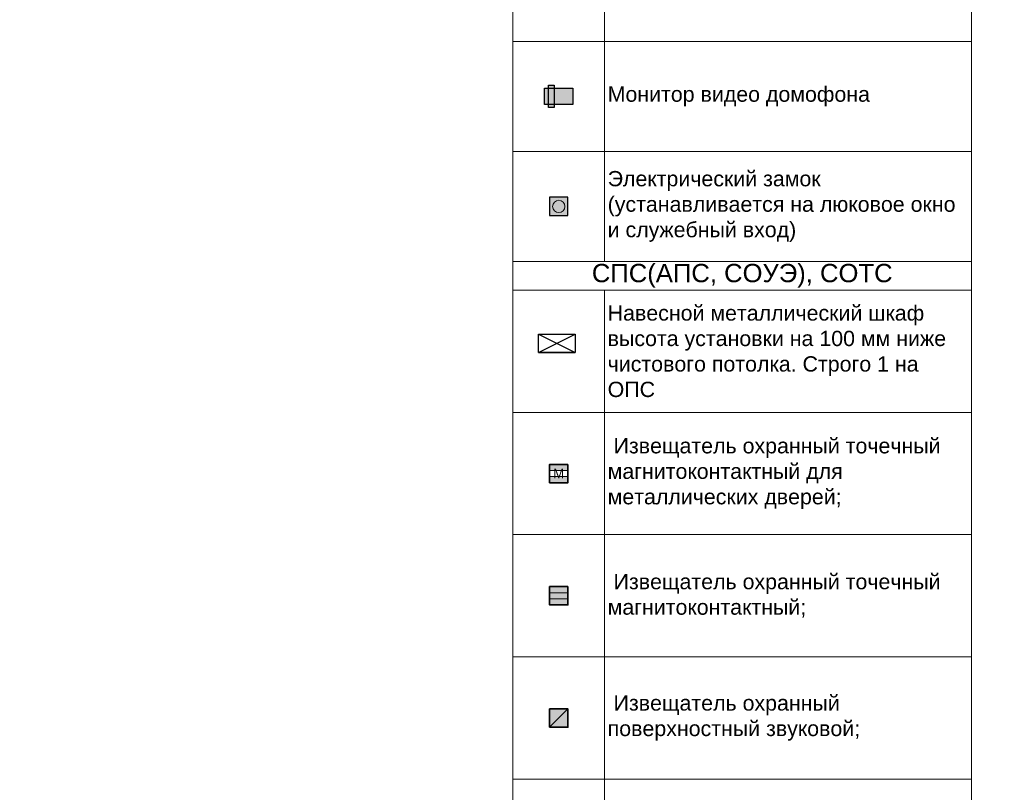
# Model space of a CAD drawing. Header units: millimetres. Extents: x -692150 to 2662533, y -95416 to 65084.
# Tile 441 of 656: x -87425 to -71326, y 20312 to 32953. Entities that reach past the tile are written whole.
import ezdxf
from ezdxf import colors
from ezdxf.entities.mleader import LeaderData, LeaderLine
from ezdxf.enums import TextEntityAlignment as Align
from ezdxf.math import Vec2, Vec3

# ---------------------------------------------------------------- set-up
doc = ezdxf.new("R2010")
doc.units = ezdxf.units.MM
doc.set_wipeout_variables(frame=1)
doc.layers.get('Defpoints').update_dxf_attribs({"color": 30})
doc.layers.add('17_АР_Текст', color=250, linetype='Continuous', lineweight=0)
doc.layers.add('СОТС', color=250, linetype='Continuous', lineweight=0)
doc.layers.add('АПС', color=7, linetype='Continuous')
doc.styles.add('_ТЕКСТОВЫЙ', font='arial.ttf', dxfattribs={"width": 0.8})
doc.styles.add('HVAC_AEP', font='arial.ttf')
doc.styles.get("Standard").update_dxf_attribs({"font": 'arial.ttf'})

# ---------------------------------------------------------------- blocks, each defined once
blk = doc.blocks.new('_Dot')
at = {"color": 0, "linetype": 'ByBlock', "lineweight": -2}
blk.add_line((-0.5, 0), (-1, 0), dxfattribs=at)
at = {"color": 0, "linetype": 'ByBlock', "const_width": 0.5}
blk.add_lwpolyline([(-0.25, 0, 1), (0.25, 0, 1)], format="xyb", close=True, dxfattribs=at)
blk = doc.blocks.new('A$C07776EAD')
at = {"true_color": 0xadddf7}
h = blk.add_hatch(color=141, dxfattribs=at)
h.dxf.hatch_style = 1
h.paths.add_polyline_path([(-464, 264), (0, 264), (0, 0), (-464, 0)])
h = blk.add_hatch(color=141, dxfattribs=at)
h.dxf.hatch_style = 1
h.paths.add_polyline_path([(-397, 314), (-305, 314), (-305, -52), (-397, -52)])
at = {"layer": 'АПС', "color": 152, "true_color": 0x2776bb}
for points in [[(-464, 264), (0, 264), (0, 0), (-464, 0)], [(-397, 314), (-305, 314), (-305, -52), (-397, -52)]]:
    blk.add_lwpolyline(points, close=True, dxfattribs=at)
blk = doc.blocks.new('A$C039304F4')
at = {"true_color": 0x1f42c1}
h = blk.add_hatch(color=162, dxfattribs=at)
h.dxf.hatch_style = 1
h.paths.add_polyline_path([(-300, 0), (0, 0), (0, 300), (-300, 300)])
h.paths.add_polyline_path([(-49, 150, -1), (-251, 150, -1)], flags=16)
at = {"lineweight": 0, "true_color": 0xed1f24}
h = blk.add_hatch(color=240, dxfattribs=at)
h.dxf.hatch_style = 1
edge = h.paths.add_edge_path()
edge.add_arc((-150, 150), 101, 0, 360)
at = {"color": 162, "true_color": 0x1f42c1}
blk.add_lwpolyline([(-300, 0), (0, 0), (0, 300), (-300, 300)], close=True, dxfattribs=at)
at = {"color": 240, "lineweight": 0, "true_color": 0xed1f24}
blk.add_circle((-150, 150), 101, dxfattribs=at)
blk = doc.blocks.new('A$C405C0DB7')
at = {"color": 114, "lineweight": 35, "true_color": 0x139b48}
blk.add_wipeout([(-300, -100), (-300, -200), (0, -200), (0, -100)], dxfattribs=at)
at = {"lineweight": 5, "true_color": 0x139b48}
h = blk.add_hatch(color=114, dxfattribs=at)
h.dxf.hatch_style = 1
h.paths.add_polyline_path([(0, 0), (-300, 0), (-300, -100), (0, -100)])
h = blk.add_hatch(color=114, dxfattribs=at)
h.dxf.hatch_style = 1
h.paths.add_polyline_path([(0, -200), (-300, -200), (-300, -300), (0, -300)])
at = {"color": 6, "lineweight": 0}
for p, q in [((-300, -100), (0, -100)), ((-300, -200), (0, -200))]:
    blk.add_line(p, q, dxfattribs=at)
at = {"color": 114, "lineweight": 0, "true_color": 0x139b48}
for p, q in [((-300, -100), (0, -100)), ((-300, -200), (0, -200))]:
    blk.add_line(p, q, dxfattribs=at)
at = {"color": 114, "lineweight": 35, "true_color": 0x139b48}
blk.add_lwpolyline([(0, 0), (-300, 0), (-300, -300), (0, -300)], close=True, dxfattribs=at)
blk.add_text('М', height=154).set_placement((-150, -150), align=Align.MIDDLE_CENTER)
blk = doc.blocks.new('A$C17E05CC0')
at = {"lineweight": 5, "true_color": 0xe609f6}
h = blk.add_hatch(color=6, dxfattribs=at)
h.dxf.hatch_style = 1
h.paths.add_polyline_path([(0, 0), (-300, 0), (-300, -100), (0, -100)])
at = {"true_color": 0xffffff}
h = blk.add_hatch(color=7, dxfattribs=at)
h.dxf.hatch_style = 1
h.paths.add_polyline_path([(0, -200), (0, -100), (-300, -100), (-300, -200)])
at = {"lineweight": 5, "true_color": 0xe609f6}
h = blk.add_hatch(color=6, dxfattribs=at)
h.dxf.hatch_style = 1
h.paths.add_polyline_path([(0, -200), (-300, -200), (-300, -300), (0, -300)])
at = {"color": 6, "lineweight": 0}
for p, q in [((-300, -100), (0, -100)), ((-300, -200), (0, -200))]:
    blk.add_line(p, q, dxfattribs=at)
at = {"color": 6, "lineweight": 35, "true_color": 0xe609f6}
blk.add_lwpolyline([(0, 0), (-300, 0), (-300, -300), (0, -300)], close=True, dxfattribs=at)
blk = doc.blocks.new('A$C4CAF72EE')
at = {"true_color": 0xffffff}
h = blk.add_hatch(color=7, dxfattribs=at)
h.dxf.hatch_style = 1
h.paths.add_polyline_path([(0, -300), (0, 0), (-300, -300)])
at = {"lineweight": 0, "true_color": 0x1e2ad2}
h = blk.add_hatch(color=162, dxfattribs=at)
h.dxf.hatch_style = 1
h.paths.add_polyline_path([(0, 0), (-300, 0), (-300, -300)])
at = {"color": 5}
blk.add_line((-300, -300), (0, 0), dxfattribs=at)
at = {"color": 162, "lineweight": 35, "true_color": 0x1e2ad2}
blk.add_lwpolyline([(-300, -300), (0, -300), (0, 0), (-300, 0)], close=True, dxfattribs=at)
blk = doc.blocks.new('A$C79E154B2')
at = {"layer": 'СОТС', "color": 6, "lineweight": 30, "true_color": 0xe609f6}
for p, q in [((-600, 300), (0, 0)), ((-600, 0), (0, 300)), ((-600, 0), (0, 0))]:
    blk.add_line(p, q, dxfattribs=at)
blk.add_lwpolyline([(-600, 300), (0, 300), (0, 0), (-600, 0)], close=True, dxfattribs=at)

msp = doc.modelspace()

# ---------------------------------------------------------------- linework, layer by layer
at = {"lineweight": 15}
for p, q in [((-71861, 36647.7), (-71861, 28997.7)), ((-79361, 32597.7), (-71861, 32597.7)), ((-79361, 30797.7), (-71861, 30797.7)), ((-79361, 28997.7), (-71861, 28997.7)), ((-79361, 28997.7), (-71861, 28997.7)), ((-71861, 28997.7), (-71861, 8708.3)), ((-79361, 28528), (-71861, 28528)), ((-79361, 26528), (-71861, 26528)), ((-79361, 24528), (-71861, 24528)), ((-79361, 22528), (-71861, 22528)), ((-79361, 20528), (-71861, 20528))]:
    msp.add_line(p, q, dxfattribs=at)
at = {"layer": 'АПС', "lineweight": 15}
for p, q in [((-79361, 36647.7), (-79361, 28997.7)), ((-77861, 36197.7), (-77861, 28997.7)), ((-79361, 28997.7), (-79361, 8708.3)), ((-77861, 28528), (-77861, 8708.3))]:
    msp.add_line(p, q, dxfattribs=at)

# ---------------------------------------------------------------- block references
for name, p in [('A$C07776EAD', (-78378.9, 31567)), ('A$C039304F4', (-78461, 29747.7)), ('A$C79E154B2', (-78340, 27507.2)), ('A$C17E05CC0', (-78461, 23678)), ('A$C4CAF72EE', (-78461, 21678))]:
    msp.add_blockref(name, p, dxfattribs=at)

# ---------------------------------------------------------------- texts
at = {"lineweight": 15, "style": 'HVAC_AEP'}
for s, insert, char_height, width, attachment_point in [('Монитор видео домофона', (-77811, 31697.7), 250, 5900, 4), ('Электрический замок (устанавливается на люковое окно и служебный вход)', (-77811, 29897.7), 250, 5900, 4), ('{\\C256;СПС(АПС, СОУЭ), СОТС}', (-75611, 28762.8), 300, 7497, 5), ('Навесной металлический шкаф высота установки на 100 мм ниже чистового потолка. Строго 1 на ОПС', (-77811, 27528), 250, 5900, 4), ('{\\C256; Извещатель охранный точечный магнитоконтактный для металлических дверей;\\P}', (-77811, 25528), 250, 5900, 4), ('{\\C256; Извещатель охранный точечный магнитоконтактный;}', (-77811, 23528), 250, 5900, 4), ('{\\C256; Извещатель охранный поверхностный звуковой;\\P}', (-77811, 21528), 250, 5900, 4)]:
    msp.add_mtext(s, dxfattribs=dict(at, insert=insert, char_height=char_height, width=width, attachment_point=attachment_point))

# ---------------------------------------------------------------- leaders
at = {"layer": '17_АР_Текст', "color": 1, "lineweight": 18}
ml = msp.add_multileader_mtext('Standard', dxfattribs=at)
ml.set_content('{\\C1;Карманы для бланков только в СОПС}', color=1, style='_ТЕКСТОВЫЙ')
ml.set_leader_properties(lineweight=0)
ml.set_arrow_properties(name='DOT')
ml.build(insert=Vec2(0, 0))
ml.multileader.update_dxf_attribs({"text_left_attachment_type": 6, "text_right_attachment_type": 6, "dogleg_length": 0.36, "arrow_head_size": 50, "scale": 100})
ctx = ml.context
ctx.base_point, ctx.scale, ctx.char_height, ctx.arrow_head_size, ctx.landing_gap_size, ctx.plane_origin = Vec3(-29314.5, 48068.2), 100, 100, 50, 100, Vec3(-25566.9, 52909.1)
ctx.left_attachment, ctx.right_attachment, ctx.text_align_type, ctx.attachment_type = 6, 6, 1, 2
notes = []
notes.append((ctx, [(0, (0, 0, 0), (0, 0), (1, 0), 1, [])]))
ctx.mtext.insert, ctx.mtext.width, ctx.mtext.defined_height, ctx.mtext.alignment, ctx.mtext.flow_direction = Vec3(-27210.6, 48368.2), 4035.238, 815.5, 2, 5
ml = msp.add_multileader_mtext('Standard', dxfattribs=at)
ml.set_content('{\\fCalibri|b0|i0|c204|p34;\\H0.91667x;\\LКарманы для бланков\\l - СОПС, крепятся на стол МГН и стол для ЦСУ (1400 мм.);\\P\\LИнформ. Стенд А4 на 8 карманов\\l - ГОПС/СОПС, крепится по старым правилам, при отсутствии возможности крепления особенно в СОПСах (отсутствие свободного места на стене или нехватка стены по длине - размещается папка с информацией на столе МГН или столе для ЦСУ).\\P\\LРекламно_информационный стенд\\l - ГОПС/СОПС размещается в клиентском зале, также возможно размещение в тамбуре при условии хорошей освещенности и при условии открывания двери стенд будет виден более чем на 50%. Также стенд должен находиться в прямой видимости для клиентов и ничем не загораживаться.}', color=1, style='_ТЕКСТОВЫЙ')
ml.set_leader_properties(lineweight=0)
ml.set_arrow_properties(name='DOT')
ml.build(insert=Vec2(0, 0))
ml.multileader.update_dxf_attribs({"text_left_attachment_type": 6, "text_right_attachment_type": 6, "dogleg_length": 0.36, "arrow_head_size": 50, "scale": 100})
ctx = ml.context
ctx.base_point, ctx.scale, ctx.char_height, ctx.arrow_head_size, ctx.landing_gap_size, ctx.plane_origin = Vec3(-27020.9, 45459.4), 100, 100, 50, 100, Vec3(-22944.2, 54969.1)
ctx.left_attachment, ctx.right_attachment, ctx.text_align_type, ctx.attachment_type = 6, 6, 1, 2
notes.append((ctx, [(0, (0, 0, 0), (0, 0), (1, 0), 1, [])]))
ctx.mtext.insert, ctx.mtext.width, ctx.mtext.defined_height, ctx.mtext.alignment, ctx.mtext.flow_direction = Vec3(-24919.4, 45773.6), 2892.94, 2008.7, 2, 5
at = {"layer": 'Defpoints', "lineweight": 18}
ml = msp.add_multileader_mtext('Standard', dxfattribs=at)
ml.set_content('ЦСУ _ФОРМАТ 1_за барьером оператора', color=256, style='_ТЕКСТОВЫЙ')
ml.set_leader_properties(lineweight=0)
ml.set_arrow_properties(name='DOT')
ml.build(insert=Vec2(0, 0))
ml.multileader.update_dxf_attribs({"text_left_attachment_type": 6, "text_right_attachment_type": 6, "dogleg_length": 0.36, "arrow_head_size": 50, "scale": 100})
ctx = ml.context
ctx.base_point, ctx.scale, ctx.char_height, ctx.arrow_head_size, ctx.landing_gap_size, ctx.plane_origin = Vec3(-17685.8, 48831.9), 100, 200, 50, 100, Vec3(-19857.2, 44190.6)
ctx.left_attachment, ctx.right_attachment, ctx.text_align_type, ctx.attachment_type = 6, 6, 1, 2
notes.append((ctx, [(0, (0, 0, 0), (0, 0), (1, 0), 1, [])]))
ctx.mtext.insert, ctx.mtext.width, ctx.mtext.defined_height, ctx.mtext.alignment, ctx.mtext.flow_direction = Vec3(-15399.3, 49087.4), 5828.611, 1000, 2, 5
ml = msp.add_multileader_mtext('Standard', dxfattribs=at)
ml.set_content('ЦСУ _ФОРМАТ 2_в клиентском зале', color=256, style='_ТЕКСТОВЫЙ')
ml.set_leader_properties(lineweight=0)
ml.set_arrow_properties(name='DOT')
ml.build(insert=Vec2(0, 0))
ml.multileader.update_dxf_attribs({"text_left_attachment_type": 6, "text_right_attachment_type": 6, "dogleg_length": 0.36, "arrow_head_size": 50, "scale": 100})
ctx = ml.context
ctx.base_point, ctx.scale, ctx.char_height, ctx.arrow_head_size, ctx.landing_gap_size, ctx.plane_origin = Vec3(-10055.6, 48831.9), 100, 200, 50, 100, Vec3(-14413.4, 44190.6)
ctx.left_attachment, ctx.right_attachment, ctx.text_align_type, ctx.attachment_type = 6, 6, 1, 2
notes.append((ctx, [(0, (0, 0, 0), (0, 0), (1, 0), 1, [])]))
ctx.mtext.insert, ctx.mtext.width, ctx.mtext.defined_height, ctx.mtext.alignment, ctx.mtext.flow_direction = Vec3(-8043.5, 49087.4), 5828.611, 1000, 2, 5
ml = msp.add_multileader_mtext('Standard', dxfattribs=at)
ml.set_content('ЦСУ _ФОРМАТ 2_в клиентском зале', color=256, style='_ТЕКСТОВЫЙ')
ml.set_leader_properties(lineweight=0)
ml.set_arrow_properties(name='DOT')
ml.build(insert=Vec2(0, 0))
ml.multileader.update_dxf_attribs({"text_left_attachment_type": 6, "text_right_attachment_type": 6, "dogleg_length": 0.36, "arrow_head_size": 50, "scale": 100})
ctx = ml.context
ctx.base_point, ctx.scale, ctx.char_height, ctx.arrow_head_size, ctx.landing_gap_size, ctx.plane_origin = Vec3(-2359.3, 48831.9), 100, 200, 50, 100, Vec3(-6717.2, 44190.6)
ctx.left_attachment, ctx.right_attachment, ctx.text_align_type, ctx.attachment_type = 6, 6, 1, 2
notes.append((ctx, [(0, (0, 0, 0), (0, 0), (1, 0), 1, [])]))
ctx.mtext.insert, ctx.mtext.width, ctx.mtext.defined_height, ctx.mtext.alignment, ctx.mtext.flow_direction = Vec3(-347.2, 49087.4), 5828.611, 1000, 2, 5
ml = msp.add_multileader_mtext('Standard', dxfattribs=at)
ml.set_content('ЦСУ _ФОРМАТ 3_в клиентском зале', color=256, style='_ТЕКСТОВЫЙ')
ml.set_leader_properties(lineweight=0)
ml.set_arrow_properties(name='DOT')
ml.build(insert=Vec2(0, 0))
ml.multileader.update_dxf_attribs({"text_left_attachment_type": 6, "text_right_attachment_type": 6, "dogleg_length": 0.36, "arrow_head_size": 50, "scale": 100})
ctx = ml.context
ctx.base_point, ctx.scale, ctx.char_height, ctx.arrow_head_size, ctx.landing_gap_size, ctx.plane_origin = Vec3(5418.7, 48831.9), 100, 200, 50, 100, Vec3(-851.3, 44190.6)
ctx.left_attachment, ctx.right_attachment, ctx.text_align_type, ctx.attachment_type = 6, 6, 1, 2
notes.append((ctx, [(0, (0, 0, 0), (0, 0), (1, 0), 1, [])]))
ctx.mtext.insert, ctx.mtext.width, ctx.mtext.defined_height, ctx.mtext.alignment, ctx.mtext.flow_direction = Vec3(7430.8, 49087.4), 5828.611, 1000, 2, 5
ml = msp.add_multileader_mtext('Standard', dxfattribs=at)
ml.set_content('Динамическая', color=256, style='_ТЕКСТОВЫЙ')
ml.set_leader_properties(lineweight=0)
ml.set_arrow_properties(name='DOT')
ml.build(insert=Vec2(0, 0))
ml.multileader.update_dxf_attribs({"text_left_attachment_type": 6, "text_right_attachment_type": 6, "dogleg_length": 0.36, "arrow_head_size": 50, "scale": 100})
ctx = ml.context
ctx.base_point, ctx.scale, ctx.char_height, ctx.arrow_head_size, ctx.landing_gap_size, ctx.plane_origin = Vec3(-56924.5, 26515), 100, 250, 50, 100, Vec3(-54186.5, 31209.9)
ctx.left_attachment, ctx.right_attachment, ctx.text_align_type, ctx.attachment_type = 6, 6, 1, 2
notes.append((ctx, [(0, (0, 0, 0), (0, 0), (1, 0), 1, [])]))
ctx.mtext.insert, ctx.mtext.width, ctx.mtext.defined_height, ctx.mtext.alignment, ctx.mtext.flow_direction = Vec3(-55897.5, 26823.3), 2120.452, 1000, 2, 5
for ctx, leaders in notes:
    for number, flags, end, landing, length, lines in leaders:
        leader = LeaderData()
        leader.index, (leader.has_last_leader_line, leader.has_dogleg_vector, leader.attachment_direction) = number, flags
        leader.last_leader_point, leader.dogleg_vector, leader.dogleg_length = Vec3(end), Vec3(landing), length
        for number, points, colour, breaks in lines:
            line = LeaderLine()
            line.index, line.vertices, line.color, line.breaks = number, Vec3.list(points), colors.encode_raw_color(colour), breaks
            leader.lines.append(line)
        ctx.leaders.append(leader)

# ---------------------------------------------------------------- next in the draw order: block references
at = {"layer": 'АПС', "lineweight": 15}
msp.add_blockref('A$C405C0DB7', (-78461, 25678), dxfattribs=at)

doc.saveas('drawing.dxf')
